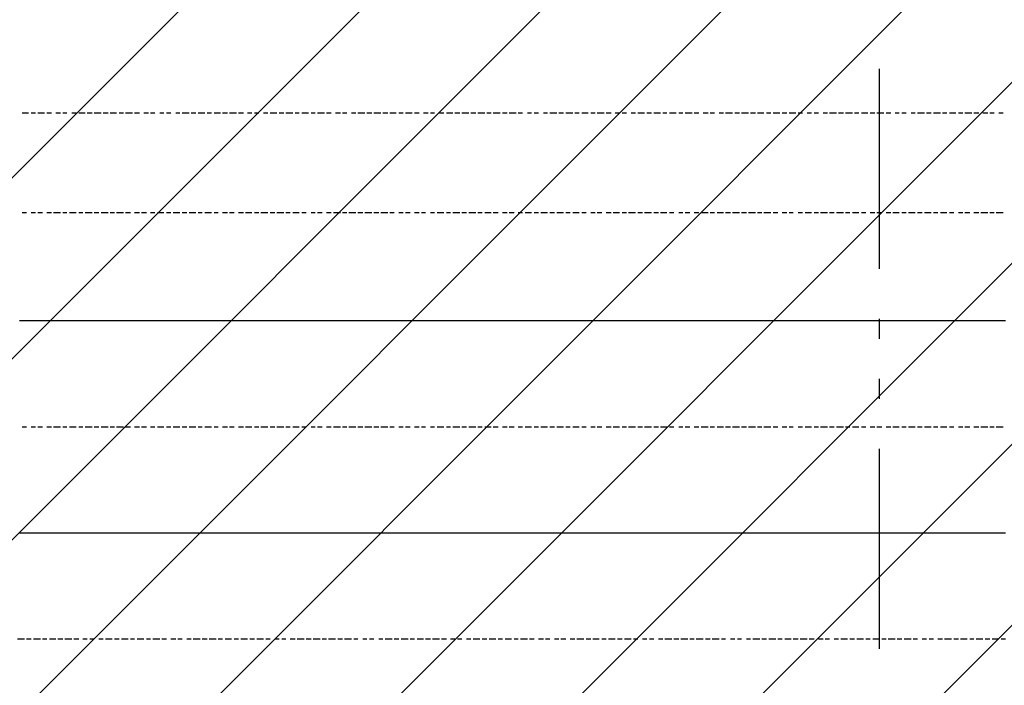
# Model space of a CAD drawing. Extents: x 997 to 109698, y 921 to 94021.
# Tile 513 of 656: x 20085 to 21933, y 48554 to 49802. Entities that reach past the tile are written whole.
import ezdxf

# ---------------------------------------------------------------- set-up
doc = ezdxf.new("R2010")
doc.units = 0
doc.header["$MEASUREMENT"] = 0
for name, color, linetype in [('12', 7, 'CONTINUOUS'), ('28', 7, 'CONTINUOUS'), ('40', 7, 'CONTINUOUS')]:
    doc.layers.add(name, color=color, linetype=linetype)

msp = doc.modelspace()

# ---------------------------------------------------------------- linework, layer by layer
at = {"layer": '12', "color": 1}
for p, q in [((20101.630503, 49626.563401), (20089.630503, 49626.563401)), ((20114.630503, 49626.563401), (20106.630503, 49626.563401)), ((20131.630503, 49626.563401), (20118.630503, 49626.563401)), ((20144.630503, 49626.563401), (20135.630503, 49626.563401)), ((20161.630503, 49626.563401), (20152.630503, 49626.563401)), ((20173.630503, 49626.563401), (20165.630503, 49626.563401)), ((20190.630503, 49626.563401), (20182.630503, 49626.563401)), ((20207.630503, 49626.563401), (20195.630503, 49626.563401)), ((20220.630503, 49626.563401), (20211.630503, 49626.563401)), ((20237.630503, 49626.563401), (20224.630503, 49626.563401)), ((20250.630503, 49626.563401), (20241.630503, 49626.563401)), ((20266.630503, 49626.563401), (20254.630503, 49626.563401)), ((20279.630503, 49626.563401), (20271.630503, 49626.563401)), ((20296.630503, 49626.563401), (20283.630503, 49626.563401)), ((20309.630503, 49626.563401), (20300.630503, 49626.563401)), ((20326.630503, 49626.563401), (20317.630503, 49626.563401)), ((20338.630503, 49626.563401), (20330.630503, 49626.563401)), ((20355.630503, 49626.563401), (20347.630503, 49626.563401)), ((20368.630503, 49626.563401), (20360.630503, 49626.563401)), ((20385.630503, 49626.563401), (20377.630503, 49626.563401)), ((20402.630503, 49626.563401), (20389.630503, 49626.563401)), ((20415.630503, 49626.563401), (20406.630503, 49626.563401)), ((20432.630503, 49626.563401), (20419.630503, 49626.563401)), ((20444.630503, 49626.563401), (20436.630503, 49626.563401)), ((20461.630503, 49626.563401), (20449.630503, 49626.563401)), ((20474.630503, 49626.563401), (20465.630503, 49626.563401)), ((20491.630503, 49626.563401), (20478.630503, 49626.563401)), ((20504.630503, 49626.563401), (20495.630503, 49626.563401)), ((20520.630503, 49626.563401), (20512.630503, 49626.563401)), ((20533.630503, 49626.563401), (20525.630503, 49626.563401)), ((20550.630503, 49626.563401), (20542.630503, 49626.563401)), ((20567.630503, 49626.563401), (20554.630503, 49626.563401)), ((20580.630503, 49626.563401), (20571.630503, 49626.563401)), ((20597.630503, 49626.563401), (20584.630503, 49626.563401)), ((20609.630503, 49626.563401), (20601.630503, 49626.563401)), ((20626.630503, 49626.563401), (20614.630503, 49626.563401)), ((20639.630503, 49626.563401), (20631.630503, 49626.563401)), ((20656.630503, 49626.563401), (20643.630503, 49626.563401)), ((20669.630503, 49626.563401), (20660.630503, 49626.563401)), ((20686.630503, 49626.563401), (20677.630503, 49626.563401)), ((20698.630503, 49626.563401), (20690.630503, 49626.563401)), ((20715.630503, 49626.563401), (20707.630503, 49626.563401)), ((20732.630503, 49626.563401), (20719.630503, 49626.563401)), ((20745.630503, 49626.563401), (20736.630503, 49626.563401)), ((20762.630503, 49626.563401), (20749.630503, 49626.563401)), ((20775.630503, 49626.563401), (20766.630503, 49626.563401)), ((20791.630503, 49626.563401), (20779.630503, 49626.563401)), ((20804.630503, 49626.563401), (20796.630503, 49626.563401)), ((20821.630503, 49626.563401), (20808.630503, 49626.563401)), ((20834.630503, 49626.563401), (20825.630503, 49626.563401)), ((20851.630503, 49626.563401), (20842.630503, 49626.563401)), ((20863.630503, 49626.563401), (20855.630503, 49626.563401)), ((20880.630503, 49626.563401), (20872.630503, 49626.563401)), ((20897.630503, 49626.563401), (20885.630503, 49626.563401)), ((20910.630503, 49626.563401), (20901.630503, 49626.563401)), ((20927.630503, 49626.563401), (20914.630503, 49626.563401)), ((20940.630503, 49626.563401), (20931.630503, 49626.563401)), ((20957.630503, 49626.563401), (20944.630503, 49626.563401)), ((20969.630503, 49626.563401), (20961.630503, 49626.563401)), ((20986.630503, 49626.563401), (20973.630503, 49626.563401)), ((20999.630503, 49626.563401), (20990.630503, 49626.563401)), ((21016.630503, 49626.563401), (21003.630503, 49626.563401)), ((21028.630503, 49626.563401), (21020.630503, 49626.563401)), ((21045.630503, 49626.563401), (21037.630503, 49626.563401)), ((21058.630503, 49626.563401), (21050.630503, 49626.563401)), ((21075.630503, 49626.563401), (21067.630503, 49626.563401)), ((21092.630503, 49626.563401), (21079.630503, 49626.563401)), ((21105.630503, 49626.563401), (21096.630503, 49626.563401)), ((21122.630503, 49626.563401), (21109.630503, 49626.563401)), ((21134.630503, 49626.563401), (21126.630503, 49626.563401)), ((21151.630503, 49626.563401), (21139.630503, 49626.563401)), ((21164.630503, 49626.563401), (21156.630503, 49626.563401)), ((21181.630503, 49626.563401), (21168.630503, 49626.563401)), ((21194.630503, 49626.563401), (21185.630503, 49626.563401)), ((21210.630503, 49626.563401), (21202.630503, 49626.563401)), ((21223.630503, 49626.563401), (21215.630503, 49626.563401)), ((21240.630503, 49626.563401), (21232.630503, 49626.563401)), ((21257.630503, 49626.563401), (21244.630503, 49626.563401)), ((21270.630503, 49626.563401), (21261.630503, 49626.563401)), ((21287.630503, 49626.563401), (21274.630503, 49626.563401)), ((21299.630503, 49626.563401), (21291.630503, 49626.563401)), ((21316.630503, 49626.563401), (21304.630503, 49626.563401)), ((21329.630503, 49626.563401), (21321.630503, 49626.563401)), ((21346.630503, 49626.563401), (21333.630503, 49626.563401)), ((21359.630503, 49626.563401), (21350.630503, 49626.563401)), ((21376.630503, 49626.563401), (21367.630503, 49626.563401)), ((21388.630503, 49626.563401), (21380.630503, 49626.563401)), ((21405.630503, 49626.563401), (21397.630503, 49626.563401)), ((21422.630503, 49626.563401), (21409.630503, 49626.563401)), ((21435.630503, 49626.563401), (21426.630503, 49626.563401)), ((21452.630503, 49626.563401), (21439.630503, 49626.563401)), ((21465.630503, 49626.563401), (21456.630503, 49626.563401)), ((21481.630503, 49626.563401), (21469.630503, 49626.563401)), ((21494.630503, 49626.563401), (21486.630503, 49626.563401)), ((21511.630503, 49626.563401), (21498.630503, 49626.563401)), ((21524.630503, 49626.563401), (21515.630503, 49626.563401)), ((21541.630503, 49626.563401), (21528.630503, 49626.563401)), ((21553.630503, 49626.563401), (21545.630503, 49626.563401)), ((21570.630503, 49626.563401), (21562.630503, 49626.563401)), ((21583.630503, 49626.563401), (21575.630503, 49626.563401)), ((21600.630503, 49626.563401), (21592.630503, 49626.563401)), ((21617.630503, 49626.563401), (21604.630503, 49626.563401)), ((21630.630503, 49626.563401), (21621.630503, 49626.563401)), ((21647.630503, 49626.563401), (21634.630503, 49626.563401)), ((21659.630503, 49626.563401), (21651.630503, 49626.563401)), ((21676.630503, 49626.563401), (21664.630503, 49626.563401)), ((21689.630503, 49626.563401), (21680.630503, 49626.563401)), ((21706.630503, 49626.563401), (21693.630503, 49626.563401)), ((21719.630503, 49626.563401), (21710.630503, 49626.563401)), ((21735.630503, 49626.563401), (21727.630503, 49626.563401)), ((21748.630503, 49626.563401), (21740.630503, 49626.563401)), ((21765.630503, 49626.563401), (21757.630503, 49626.563401)), ((21782.630503, 49626.563401), (21769.630503, 49626.563401)), ((21795.630503, 49626.563401), (21786.630503, 49626.563401)), ((21812.630503, 49626.563401), (21799.630503, 49626.563401)), ((21824.630503, 49626.563401), (21816.630503, 49626.563401)), ((21841.630503, 49626.563401), (21829.630503, 49626.563401)), ((21854.630503, 49626.563401), (21846.630503, 49626.563401)), ((21871.630503, 49626.563401), (21858.630503, 49626.563401)), ((21884.630503, 49626.563401), (21875.630503, 49626.563401)), ((21901.630503, 49626.563401), (21892.630503, 49626.563401)), ((21913.630503, 49626.563401), (21905.630503, 49626.563401)), ((21930.630503, 49626.563401), (21922.630503, 49626.563401)), ((20089.630503, 49440.563401), (20097.630503, 49440.563401)), ((20106.630503, 49440.563401), (20114.630503, 49440.563401)), ((20118.630503, 49440.563401), (20127.630503, 49440.563401)), ((20135.630503, 49440.563401), (20144.630503, 49440.563401)), ((20148.630503, 49440.563401), (20161.630503, 49440.563401)), ((20165.630503, 49440.563401), (20173.630503, 49440.563401)), ((20178.630503, 49440.563401), (20190.630503, 49440.563401)), ((20195.630503, 49440.563401), (20203.630503, 49440.563401)), ((20207.630503, 49440.563401), (20220.630503, 49440.563401)), ((20224.630503, 49440.563401), (20233.630503, 49440.563401)), ((20237.630503, 49440.563401), (20250.630503, 49440.563401)), ((20254.630503, 49440.563401), (20262.630503, 49440.563401)), ((20266.630503, 49440.563401), (20279.630503, 49440.563401)), ((20283.630503, 49440.563401), (20292.630503, 49440.563401)), ((20300.630503, 49440.563401), (20309.630503, 49440.563401)), ((20313.630503, 49440.563401), (20322.630503, 49440.563401)), ((20330.630503, 49440.563401), (20338.630503, 49440.563401)), ((20343.630503, 49440.563401), (20355.630503, 49440.563401)), ((20360.630503, 49440.563401), (20368.630503, 49440.563401)), ((20372.630503, 49440.563401), (20385.630503, 49440.563401)), ((20389.630503, 49440.563401), (20398.630503, 49440.563401)), ((20402.630503, 49440.563401), (20415.630503, 49440.563401)), ((20419.630503, 49440.563401), (20427.630503, 49440.563401)), ((20432.630503, 49440.563401), (20444.630503, 49440.563401)), ((20449.630503, 49440.563401), (20457.630503, 49440.563401)), ((20465.630503, 49440.563401), (20474.630503, 49440.563401)), ((20478.630503, 49440.563401), (20487.630503, 49440.563401)), ((20495.630503, 49440.563401), (20504.630503, 49440.563401)), ((20508.630503, 49440.563401), (20520.630503, 49440.563401)), ((20525.630503, 49440.563401), (20533.630503, 49440.563401)), ((20537.630503, 49440.563401), (20550.630503, 49440.563401)), ((20554.630503, 49440.563401), (20563.630503, 49440.563401)), ((20567.630503, 49440.563401), (20580.630503, 49440.563401)), ((20584.630503, 49440.563401), (20592.630503, 49440.563401)), ((20597.630503, 49440.563401), (20609.630503, 49440.563401)), ((20614.630503, 49440.563401), (20622.630503, 49440.563401)), ((20631.630503, 49440.563401), (20639.630503, 49440.563401)), ((20643.630503, 49440.563401), (20652.630503, 49440.563401)), ((20660.630503, 49440.563401), (20669.630503, 49440.563401)), ((20673.630503, 49440.563401), (20686.630503, 49440.563401)), ((20690.630503, 49440.563401), (20698.630503, 49440.563401)), ((20702.630503, 49440.563401), (20715.630503, 49440.563401)), ((20719.630503, 49440.563401), (20728.630503, 49440.563401)), ((20732.630503, 49440.563401), (20745.630503, 49440.563401)), ((20749.630503, 49440.563401), (20758.630503, 49440.563401)), ((20762.630503, 49440.563401), (20775.630503, 49440.563401)), ((20779.630503, 49440.563401), (20787.630503, 49440.563401)), ((20796.630503, 49440.563401), (20804.630503, 49440.563401)), ((20808.630503, 49440.563401), (20817.630503, 49440.563401)), ((20825.630503, 49440.563401), (20834.630503, 49440.563401)), ((20838.630503, 49440.563401), (20846.630503, 49440.563401)), ((20855.630503, 49440.563401), (20863.630503, 49440.563401)), ((20868.630503, 49440.563401), (20880.630503, 49440.563401)), ((20885.630503, 49440.563401), (20893.630503, 49440.563401)), ((20897.630503, 49440.563401), (20910.630503, 49440.563401)), ((20914.630503, 49440.563401), (20923.630503, 49440.563401)), ((20927.630503, 49440.563401), (20940.630503, 49440.563401)), ((20944.630503, 49440.563401), (20952.630503, 49440.563401)), ((20957.630503, 49440.563401), (20969.630503, 49440.563401)), ((20973.630503, 49440.563401), (20982.630503, 49440.563401)), ((20990.630503, 49440.563401), (20999.630503, 49440.563401)), ((21003.630503, 49440.563401), (21012.630503, 49440.563401)), ((21020.630503, 49440.563401), (21028.630503, 49440.563401)), ((21033.630503, 49440.563401), (21045.630503, 49440.563401)), ((21050.630503, 49440.563401), (21058.630503, 49440.563401)), ((21062.630503, 49440.563401), (21075.630503, 49440.563401)), ((21079.630503, 49440.563401), (21088.630503, 49440.563401)), ((21092.630503, 49440.563401), (21105.630503, 49440.563401)), ((21109.630503, 49440.563401), (21117.630503, 49440.563401)), ((21122.630503, 49440.563401), (21134.630503, 49440.563401)), ((21139.630503, 49440.563401), (21147.630503, 49440.563401)), ((21156.630503, 49440.563401), (21164.630503, 49440.563401)), ((21168.630503, 49440.563401), (21177.630503, 49440.563401)), ((21185.630503, 49440.563401), (21194.630503, 49440.563401)), ((21198.630503, 49440.563401), (21210.630503, 49440.563401)), ((21215.630503, 49440.563401), (21223.630503, 49440.563401)), ((21227.630503, 49440.563401), (21240.630503, 49440.563401)), ((21244.630503, 49440.563401), (21253.630503, 49440.563401)), ((21257.630503, 49440.563401), (21270.630503, 49440.563401)), ((21274.630503, 49440.563401), (21283.630503, 49440.563401)), ((21287.630503, 49440.563401), (21299.630503, 49440.563401)), ((21304.630503, 49440.563401), (21312.630503, 49440.563401)), ((21321.630503, 49440.563401), (21329.630503, 49440.563401)), ((21333.630503, 49440.563401), (21342.630503, 49440.563401)), ((21350.630503, 49440.563401), (21359.630503, 49440.563401)), ((21363.630503, 49440.563401), (21376.630503, 49440.563401)), ((21380.630503, 49440.563401), (21388.630503, 49440.563401)), ((21393.630503, 49440.563401), (21405.630503, 49440.563401)), ((21409.630503, 49440.563401), (21418.630503, 49440.563401)), ((21422.630503, 49440.563401), (21435.630503, 49440.563401)), ((21439.630503, 49440.563401), (21448.630503, 49440.563401)), ((21452.630503, 49440.563401), (21465.630503, 49440.563401)), ((21469.630503, 49440.563401), (21477.630503, 49440.563401)), ((21481.630503, 49440.563401), (21494.630503, 49440.563401)), ((21498.630503, 49440.563401), (21507.630503, 49440.563401)), ((21515.630503, 49440.563401), (21524.630503, 49440.563401)), ((21528.630503, 49440.563401), (21536.630503, 49440.563401)), ((21545.630503, 49440.563401), (21553.630503, 49440.563401)), ((21558.630503, 49440.563401), (21570.630503, 49440.563401)), ((21575.630503, 49440.563401), (21583.630503, 49440.563401)), ((21587.630503, 49440.563401), (21600.630503, 49440.563401)), ((21604.630503, 49440.563401), (21613.630503, 49440.563401)), ((21617.630503, 49440.563401), (21630.630503, 49440.563401)), ((21634.630503, 49440.563401), (21642.630503, 49440.563401)), ((21647.630503, 49440.563401), (21659.630503, 49440.563401)), ((21664.630503, 49440.563401), (21672.630503, 49440.563401)), ((21680.630503, 49440.563401), (21689.630503, 49440.563401)), ((21693.630503, 49440.563401), (21702.630503, 49440.563401)), ((21710.630503, 49440.563401), (21719.630503, 49440.563401)), ((21723.630503, 49440.563401), (21735.630503, 49440.563401)), ((21740.630503, 49440.563401), (21748.630503, 49440.563401)), ((21752.630503, 49440.563401), (21765.630503, 49440.563401)), ((21769.630503, 49440.563401), (21778.630503, 49440.563401)), ((21782.630503, 49440.563401), (21795.630503, 49440.563401)), ((21799.630503, 49440.563401), (21807.630503, 49440.563401)), ((21812.630503, 49440.563401), (21824.630503, 49440.563401)), ((21829.630503, 49440.563401), (21837.630503, 49440.563401)), ((21846.630503, 49440.563401), (21854.630503, 49440.563401)), ((21858.630503, 49440.563401), (21867.630503, 49440.563401)), ((21875.630503, 49440.563401), (21884.630503, 49440.563401)), ((21888.630503, 49440.563401), (21901.630503, 49440.563401)), ((21905.630503, 49440.563401), (21913.630503, 49440.563401)), ((21917.630503, 49440.563401), (21930.630503, 49440.563401)), ((20089.630503, 49038.563401), (20097.630503, 49038.563401)), ((20106.630503, 49038.563401), (20114.630503, 49038.563401)), ((20118.630503, 49038.563401), (20127.630503, 49038.563401)), ((20135.630503, 49038.563401), (20144.630503, 49038.563401)), ((20148.630503, 49038.563401), (20161.630503, 49038.563401)), ((20165.630503, 49038.563401), (20173.630503, 49038.563401)), ((20178.630503, 49038.563401), (20190.630503, 49038.563401)), ((20195.630503, 49038.563401), (20203.630503, 49038.563401)), ((20207.630503, 49038.563401), (20220.630503, 49038.563401)), ((20224.630503, 49038.563401), (20233.630503, 49038.563401)), ((20237.630503, 49038.563401), (20250.630503, 49038.563401)), ((20254.630503, 49038.563401), (20262.630503, 49038.563401)), ((20266.630503, 49038.563401), (20279.630503, 49038.563401)), ((20283.630503, 49038.563401), (20292.630503, 49038.563401)), ((20300.630503, 49038.563401), (20309.630503, 49038.563401)), ((20313.630503, 49038.563401), (20322.630503, 49038.563401)), ((20330.630503, 49038.563401), (20338.630503, 49038.563401)), ((20343.630503, 49038.563401), (20355.630503, 49038.563401)), ((20360.630503, 49038.563401), (20368.630503, 49038.563401)), ((20372.630503, 49038.563401), (20385.630503, 49038.563401)), ((20389.630503, 49038.563401), (20398.630503, 49038.563401)), ((20402.630503, 49038.563401), (20415.630503, 49038.563401)), ((20419.630503, 49038.563401), (20427.630503, 49038.563401)), ((20432.630503, 49038.563401), (20444.630503, 49038.563401)), ((20449.630503, 49038.563401), (20457.630503, 49038.563401)), ((20465.630503, 49038.563401), (20474.630503, 49038.563401)), ((20478.630503, 49038.563401), (20487.630503, 49038.563401)), ((20495.630503, 49038.563401), (20504.630503, 49038.563401)), ((20508.630503, 49038.563401), (20520.630503, 49038.563401)), ((20525.630503, 49038.563401), (20533.630503, 49038.563401)), ((20537.630503, 49038.563401), (20550.630503, 49038.563401)), ((20554.630503, 49038.563401), (20563.630503, 49038.563401)), ((20567.630503, 49038.563401), (20580.630503, 49038.563401)), ((20584.630503, 49038.563401), (20592.630503, 49038.563401)), ((20597.630503, 49038.563401), (20609.630503, 49038.563401)), ((20614.630503, 49038.563401), (20622.630503, 49038.563401)), ((20631.630503, 49038.563401), (20639.630503, 49038.563401)), ((20643.630503, 49038.563401), (20652.630503, 49038.563401)), ((20660.630503, 49038.563401), (20669.630503, 49038.563401)), ((20673.630503, 49038.563401), (20686.630503, 49038.563401)), ((20690.630503, 49038.563401), (20698.630503, 49038.563401)), ((20702.630503, 49038.563401), (20715.630503, 49038.563401)), ((20719.630503, 49038.563401), (20728.630503, 49038.563401)), ((20732.630503, 49038.563401), (20745.630503, 49038.563401)), ((20749.630503, 49038.563401), (20758.630503, 49038.563401)), ((20762.630503, 49038.563401), (20775.630503, 49038.563401)), ((20779.630503, 49038.563401), (20787.630503, 49038.563401)), ((20796.630503, 49038.563401), (20804.630503, 49038.563401)), ((20808.630503, 49038.563401), (20817.630503, 49038.563401)), ((20825.630503, 49038.563401), (20834.630503, 49038.563401)), ((20838.630503, 49038.563401), (20846.630503, 49038.563401)), ((20855.630503, 49038.563401), (20863.630503, 49038.563401)), ((20868.630503, 49038.563401), (20880.630503, 49038.563401)), ((20885.630503, 49038.563401), (20893.630503, 49038.563401)), ((20897.630503, 49038.563401), (20910.630503, 49038.563401)), ((20914.630503, 49038.563401), (20923.630503, 49038.563401)), ((20927.630503, 49038.563401), (20940.630503, 49038.563401)), ((20944.630503, 49038.563401), (20952.630503, 49038.563401)), ((20957.630503, 49038.563401), (20969.630503, 49038.563401)), ((20973.630503, 49038.563401), (20982.630503, 49038.563401)), ((20990.630503, 49038.563401), (20999.630503, 49038.563401)), ((21003.630503, 49038.563401), (21012.630503, 49038.563401)), ((21020.630503, 49038.563401), (21028.630503, 49038.563401)), ((21033.630503, 49038.563401), (21045.630503, 49038.563401)), ((21050.630503, 49038.563401), (21058.630503, 49038.563401)), ((21062.630503, 49038.563401), (21075.630503, 49038.563401)), ((21079.630503, 49038.563401), (21088.630503, 49038.563401)), ((21092.630503, 49038.563401), (21105.630503, 49038.563401)), ((21109.630503, 49038.563401), (21117.630503, 49038.563401)), ((21122.630503, 49038.563401), (21134.630503, 49038.563401)), ((21139.630503, 49038.563401), (21147.630503, 49038.563401)), ((21156.630503, 49038.563401), (21164.630503, 49038.563401)), ((21168.630503, 49038.563401), (21177.630503, 49038.563401)), ((21185.630503, 49038.563401), (21194.630503, 49038.563401)), ((21198.630503, 49038.563401), (21210.630503, 49038.563401)), ((21215.630503, 49038.563401), (21223.630503, 49038.563401)), ((21227.630503, 49038.563401), (21240.630503, 49038.563401)), ((21244.630503, 49038.563401), (21253.630503, 49038.563401)), ((21257.630503, 49038.563401), (21270.630503, 49038.563401)), ((21274.630503, 49038.563401), (21283.630503, 49038.563401)), ((21287.630503, 49038.563401), (21299.630503, 49038.563401)), ((21304.630503, 49038.563401), (21312.630503, 49038.563401)), ((21321.630503, 49038.563401), (21329.630503, 49038.563401)), ((21333.630503, 49038.563401), (21342.630503, 49038.563401)), ((21350.630503, 49038.563401), (21359.630503, 49038.563401)), ((21363.630503, 49038.563401), (21376.630503, 49038.563401)), ((21380.630503, 49038.563401), (21388.630503, 49038.563401)), ((21393.630503, 49038.563401), (21405.630503, 49038.563401)), ((21409.630503, 49038.563401), (21418.630503, 49038.563401)), ((21422.630503, 49038.563401), (21435.630503, 49038.563401)), ((21439.630503, 49038.563401), (21448.630503, 49038.563401)), ((21452.630503, 49038.563401), (21465.630503, 49038.563401)), ((21469.630503, 49038.563401), (21477.630503, 49038.563401)), ((21481.630503, 49038.563401), (21494.630503, 49038.563401)), ((21498.630503, 49038.563401), (21507.630503, 49038.563401)), ((21515.630503, 49038.563401), (21524.630503, 49038.563401)), ((21528.630503, 49038.563401), (21536.630503, 49038.563401)), ((21545.630503, 49038.563401), (21553.630503, 49038.563401)), ((21558.630503, 49038.563401), (21570.630503, 49038.563401)), ((21575.630503, 49038.563401), (21583.630503, 49038.563401)), ((21587.630503, 49038.563401), (21600.630503, 49038.563401)), ((21604.630503, 49038.563401), (21613.630503, 49038.563401)), ((21617.630503, 49038.563401), (21630.630503, 49038.563401)), ((21634.630503, 49038.563401), (21642.630503, 49038.563401)), ((21647.630503, 49038.563401), (21659.630503, 49038.563401)), ((21664.630503, 49038.563401), (21672.630503, 49038.563401)), ((21680.630503, 49038.563401), (21689.630503, 49038.563401)), ((21693.630503, 49038.563401), (21702.630503, 49038.563401)), ((21710.630503, 49038.563401), (21719.630503, 49038.563401)), ((21723.630503, 49038.563401), (21735.630503, 49038.563401)), ((21740.630503, 49038.563401), (21748.630503, 49038.563401)), ((21752.630503, 49038.563401), (21765.630503, 49038.563401)), ((21769.630503, 49038.563401), (21778.630503, 49038.563401)), ((21782.630503, 49038.563401), (21795.630503, 49038.563401)), ((21799.630503, 49038.563401), (21807.630503, 49038.563401)), ((21812.630503, 49038.563401), (21824.630503, 49038.563401)), ((21829.630503, 49038.563401), (21837.630503, 49038.563401)), ((21846.630503, 49038.563401), (21854.630503, 49038.563401)), ((21858.630503, 49038.563401), (21867.630503, 49038.563401)), ((21875.630503, 49038.563401), (21884.630503, 49038.563401)), ((21888.630503, 49038.563401), (21901.630503, 49038.563401)), ((21905.630503, 49038.563401), (21913.630503, 49038.563401)), ((21917.630503, 49038.563401), (21930.630503, 49038.563401)), ((20080.630503, 48640.563401), (20093.630503, 48640.563401)), ((20097.630503, 48640.563401), (20106.630503, 48640.563401)), ((20110.630503, 48640.563401), (20123.630503, 48640.563401)), ((20127.630503, 48640.563401), (20135.630503, 48640.563401)), ((20140.630503, 48640.563401), (20152.630503, 48640.563401)), ((20156.630503, 48640.563401), (20165.630503, 48640.563401)), ((20169.630503, 48640.563401), (20182.630503, 48640.563401)), ((20186.630503, 48640.563401), (20195.630503, 48640.563401)), ((20203.630503, 48640.563401), (20211.630503, 48640.563401)), ((20216.630503, 48640.563401), (20224.630503, 48640.563401)), ((20233.630503, 48640.563401), (20241.630503, 48640.563401)), ((20245.630503, 48640.563401), (20258.630503, 48640.563401)), ((20262.630503, 48640.563401), (20271.630503, 48640.563401)), ((20275.630503, 48640.563401), (20288.630503, 48640.563401)), ((20292.630503, 48640.563401), (20300.630503, 48640.563401)), ((20305.630503, 48640.563401), (20317.630503, 48640.563401)), ((20322.630503, 48640.563401), (20330.630503, 48640.563401)), ((20334.630503, 48640.563401), (20347.630503, 48640.563401)), ((20351.630503, 48640.563401), (20360.630503, 48640.563401)), ((20368.630503, 48640.563401), (20377.630503, 48640.563401)), ((20381.630503, 48640.563401), (20389.630503, 48640.563401)), ((20398.630503, 48640.563401), (20406.630503, 48640.563401)), ((20410.630503, 48640.563401), (20423.630503, 48640.563401)), ((20427.630503, 48640.563401), (20436.630503, 48640.563401)), ((20440.630503, 48640.563401), (20453.630503, 48640.563401)), ((20457.630503, 48640.563401), (20465.630503, 48640.563401)), ((20470.630503, 48640.563401), (20482.630503, 48640.563401)), ((20487.630503, 48640.563401), (20495.630503, 48640.563401)), ((20499.630503, 48640.563401), (20512.630503, 48640.563401)), ((20516.630503, 48640.563401), (20525.630503, 48640.563401)), ((20529.630503, 48640.563401), (20542.630503, 48640.563401)), ((20546.630503, 48640.563401), (20554.630503, 48640.563401)), ((20563.630503, 48640.563401), (20571.630503, 48640.563401)), ((20576.630503, 48640.563401), (20584.630503, 48640.563401)), ((20592.630503, 48640.563401), (20601.630503, 48640.563401)), ((20605.630503, 48640.563401), (20618.630503, 48640.563401)), ((20622.630503, 48640.563401), (20631.630503, 48640.563401)), ((20635.630503, 48640.563401), (20648.630503, 48640.563401)), ((20652.630503, 48640.563401), (20660.630503, 48640.563401)), ((20664.630503, 48640.563401), (20677.630503, 48640.563401)), ((20681.630503, 48640.563401), (20690.630503, 48640.563401)), ((20694.630503, 48640.563401), (20707.630503, 48640.563401)), ((20711.630503, 48640.563401), (20719.630503, 48640.563401)), ((20728.630503, 48640.563401), (20736.630503, 48640.563401)), ((20741.630503, 48640.563401), (20749.630503, 48640.563401)), ((20758.630503, 48640.563401), (20766.630503, 48640.563401)), ((20770.630503, 48640.563401), (20783.630503, 48640.563401)), ((20787.630503, 48640.563401), (20796.630503, 48640.563401)), ((20800.630503, 48640.563401), (20813.630503, 48640.563401)), ((20817.630503, 48640.563401), (20825.630503, 48640.563401)), ((20830.630503, 48640.563401), (20842.630503, 48640.563401)), ((20846.630503, 48640.563401), (20855.630503, 48640.563401)), ((20859.630503, 48640.563401), (20872.630503, 48640.563401)), ((20876.630503, 48640.563401), (20885.630503, 48640.563401)), ((20893.630503, 48640.563401), (20901.630503, 48640.563401)), ((20906.630503, 48640.563401), (20914.630503, 48640.563401)), ((20923.630503, 48640.563401), (20931.630503, 48640.563401)), ((20935.630503, 48640.563401), (20948.630503, 48640.563401)), ((20952.630503, 48640.563401), (20961.630503, 48640.563401)), ((20965.630503, 48640.563401), (20978.630503, 48640.563401)), ((20982.630503, 48640.563401), (20990.630503, 48640.563401)), ((20995.630503, 48640.563401), (21007.630503, 48640.563401)), ((21012.630503, 48640.563401), (21020.630503, 48640.563401)), ((21024.630503, 48640.563401), (21037.630503, 48640.563401)), ((21041.630503, 48640.563401), (21050.630503, 48640.563401)), ((21058.630503, 48640.563401), (21067.630503, 48640.563401)), ((21071.630503, 48640.563401), (21079.630503, 48640.563401)), ((21088.630503, 48640.563401), (21096.630503, 48640.563401)), ((21100.630503, 48640.563401), (21109.630503, 48640.563401)), ((21117.630503, 48640.563401), (21126.630503, 48640.563401)), ((21130.630503, 48640.563401), (21143.630503, 48640.563401)), ((21147.630503, 48640.563401), (21156.630503, 48640.563401)), ((21160.630503, 48640.563401), (21172.630503, 48640.563401)), ((21177.630503, 48640.563401), (21185.630503, 48640.563401)), ((21189.630503, 48640.563401), (21202.630503, 48640.563401)), ((21206.630503, 48640.563401), (21215.630503, 48640.563401)), ((21219.630503, 48640.563401), (21232.630503, 48640.563401)), ((21236.630503, 48640.563401), (21244.630503, 48640.563401)), ((21253.630503, 48640.563401), (21261.630503, 48640.563401)), ((21266.630503, 48640.563401), (21274.630503, 48640.563401)), ((21283.630503, 48640.563401), (21291.630503, 48640.563401)), ((21295.630503, 48640.563401), (21308.630503, 48640.563401)), ((21312.630503, 48640.563401), (21321.630503, 48640.563401)), ((21325.630503, 48640.563401), (21338.630503, 48640.563401)), ((21342.630503, 48640.563401), (21350.630503, 48640.563401)), ((21354.630503, 48640.563401), (21367.630503, 48640.563401)), ((21371.630503, 48640.563401), (21380.630503, 48640.563401)), ((21384.630503, 48640.563401), (21397.630503, 48640.563401)), ((21401.630503, 48640.563401), (21409.630503, 48640.563401)), ((21418.630503, 48640.563401), (21426.630503, 48640.563401)), ((21431.630503, 48640.563401), (21439.630503, 48640.563401)), ((21448.630503, 48640.563401), (21456.630503, 48640.563401)), ((21460.630503, 48640.563401), (21473.630503, 48640.563401)), ((21477.630503, 48640.563401), (21486.630503, 48640.563401)), ((21490.630503, 48640.563401), (21503.630503, 48640.563401)), ((21507.630503, 48640.563401), (21515.630503, 48640.563401)), ((21520.630503, 48640.563401), (21532.630503, 48640.563401)), ((21536.630503, 48640.563401), (21545.630503, 48640.563401)), ((21549.630503, 48640.563401), (21562.630503, 48640.563401)), ((21566.630503, 48640.563401), (21575.630503, 48640.563401)), ((21583.630503, 48640.563401), (21592.630503, 48640.563401)), ((21596.630503, 48640.563401), (21604.630503, 48640.563401)), ((21613.630503, 48640.563401), (21621.630503, 48640.563401)), ((21625.630503, 48640.563401), (21638.630503, 48640.563401)), ((21642.630503, 48640.563401), (21651.630503, 48640.563401)), ((21655.630503, 48640.563401), (21668.630503, 48640.563401)), ((21672.630503, 48640.563401), (21680.630503, 48640.563401)), ((21685.630503, 48640.563401), (21697.630503, 48640.563401)), ((21702.630503, 48640.563401), (21710.630503, 48640.563401)), ((21714.630503, 48640.563401), (21727.630503, 48640.563401)), ((21731.630503, 48640.563401), (21740.630503, 48640.563401)), ((21744.630503, 48640.563401), (21757.630503, 48640.563401)), ((21761.630503, 48640.563401), (21769.630503, 48640.563401)), ((21778.630503, 48640.563401), (21786.630503, 48640.563401)), ((21791.630503, 48640.563401), (21799.630503, 48640.563401)), ((21807.630503, 48640.563401), (21816.630503, 48640.563401)), ((21820.630503, 48640.563401), (21833.630503, 48640.563401)), ((21837.630503, 48640.563401), (21846.630503, 48640.563401)), ((21850.630503, 48640.563401), (21862.630503, 48640.563401)), ((21867.630503, 48640.563401), (21875.630503, 48640.563401)), ((21879.630503, 48640.563401), (21892.630503, 48640.563401)), ((21896.630503, 48640.563401), (21905.630503, 48640.563401)), ((21909.630503, 48640.563401), (21922.630503, 48640.563401)), ((21926.630503, 48640.563401), (21934.630503, 48640.563401))]:
    msp.add_line(p, q, dxfattribs=at)
at = {"layer": '12', "color": 5}
for p, q in [((20084.630503, 49237.563401), (20097.630503, 49237.563401)), ((20097.630503, 49237.563401), (20106.630503, 49237.563401)), ((20106.630503, 49237.563401), (20114.630503, 49237.563401)), ((20114.630503, 49237.563401), (20127.630503, 49237.563401)), ((20127.630503, 49237.563401), (20135.630503, 49237.563401)), ((20135.630503, 49237.563401), (20148.630503, 49237.563401)), ((20148.630503, 49237.563401), (20156.630503, 49237.563401)), ((20156.630503, 49237.563401), (20165.630503, 49237.563401)), ((20165.630503, 49237.563401), (20178.630503, 49237.563401)), ((20178.630503, 49237.563401), (20186.630503, 49237.563401)), ((20186.630503, 49237.563401), (20195.630503, 49237.563401)), ((20195.630503, 49237.563401), (20207.630503, 49237.563401)), ((20207.630503, 49237.563401), (20216.630503, 49237.563401)), ((20216.630503, 49237.563401), (20224.630503, 49237.563401)), ((20224.630503, 49237.563401), (20237.630503, 49237.563401)), ((20237.630503, 49237.563401), (20245.630503, 49237.563401)), ((20245.630503, 49237.563401), (20258.630503, 49237.563401)), ((20258.630503, 49237.563401), (20266.630503, 49237.563401)), ((20266.630503, 49237.563401), (20275.630503, 49237.563401)), ((20275.630503, 49237.563401), (20288.630503, 49237.563401)), ((20288.630503, 49237.563401), (20296.630503, 49237.563401)), ((20296.630503, 49237.563401), (20305.630503, 49237.563401)), ((20305.630503, 49237.563401), (20317.630503, 49237.563401)), ((20317.630503, 49237.563401), (20326.630503, 49237.563401)), ((20326.630503, 49237.563401), (20334.630503, 49237.563401)), ((20334.630503, 49237.563401), (20347.630503, 49237.563401)), ((20347.630503, 49237.563401), (20355.630503, 49237.563401)), ((20355.630503, 49237.563401), (20368.630503, 49237.563401)), ((20368.630503, 49237.563401), (20377.630503, 49237.563401)), ((20377.630503, 49237.563401), (20385.630503, 49237.563401)), ((20385.630503, 49237.563401), (20398.630503, 49237.563401)), ((20398.630503, 49237.563401), (20406.630503, 49237.563401)), ((20406.630503, 49237.563401), (20415.630503, 49237.563401)), ((20415.630503, 49237.563401), (20427.630503, 49237.563401)), ((20427.630503, 49237.563401), (20436.630503, 49237.563401)), ((20436.630503, 49237.563401), (20444.630503, 49237.563401)), ((20444.630503, 49237.563401), (20457.630503, 49237.563401)), ((20457.630503, 49237.563401), (20465.630503, 49237.563401)), ((20465.630503, 49237.563401), (20478.630503, 49237.563401)), ((20478.630503, 49237.563401), (20487.630503, 49237.563401)), ((20487.630503, 49237.563401), (20495.630503, 49237.563401)), ((20495.630503, 49237.563401), (20508.630503, 49237.563401)), ((20508.630503, 49237.563401), (20516.630503, 49237.563401)), ((20516.630503, 49237.563401), (20525.630503, 49237.563401)), ((20525.630503, 49237.563401), (20537.630503, 49237.563401)), ((20537.630503, 49237.563401), (20546.630503, 49237.563401)), ((20546.630503, 49237.563401), (20554.630503, 49237.563401)), ((20554.630503, 49237.563401), (20567.630503, 49237.563401)), ((20567.630503, 49237.563401), (20576.630503, 49237.563401)), ((20576.630503, 49237.563401), (20584.630503, 49237.563401)), ((20584.630503, 49237.563401), (20597.630503, 49237.563401)), ((20597.630503, 49237.563401), (20605.630503, 49237.563401)), ((20605.630503, 49237.563401), (20618.630503, 49237.563401)), ((20618.630503, 49237.563401), (20626.630503, 49237.563401)), ((20626.630503, 49237.563401), (20635.630503, 49237.563401)), ((20635.630503, 49237.563401), (20648.630503, 49237.563401)), ((20648.630503, 49237.563401), (20656.630503, 49237.563401)), ((20656.630503, 49237.563401), (20664.630503, 49237.563401)), ((20664.630503, 49237.563401), (20677.630503, 49237.563401)), ((20677.630503, 49237.563401), (20686.630503, 49237.563401)), ((20686.630503, 49237.563401), (20694.630503, 49237.563401)), ((20694.630503, 49237.563401), (20707.630503, 49237.563401)), ((20707.630503, 49237.563401), (20715.630503, 49237.563401)), ((20715.630503, 49237.563401), (20728.630503, 49237.563401)), ((20728.630503, 49237.563401), (20736.630503, 49237.563401)), ((20736.630503, 49237.563401), (20745.630503, 49237.563401)), ((20745.630503, 49237.563401), (20758.630503, 49237.563401)), ((20758.630503, 49237.563401), (20766.630503, 49237.563401)), ((20766.630503, 49237.563401), (20775.630503, 49237.563401)), ((20775.630503, 49237.563401), (20787.630503, 49237.563401)), ((20787.630503, 49237.563401), (20796.630503, 49237.563401)), ((20796.630503, 49237.563401), (20804.630503, 49237.563401)), ((20804.630503, 49237.563401), (20817.630503, 49237.563401)), ((20817.630503, 49237.563401), (20825.630503, 49237.563401)), ((20825.630503, 49237.563401), (20838.630503, 49237.563401)), ((20838.630503, 49237.563401), (20846.630503, 49237.563401)), ((20846.630503, 49237.563401), (20855.630503, 49237.563401)), ((20855.630503, 49237.563401), (20868.630503, 49237.563401)), ((20868.630503, 49237.563401), (20876.630503, 49237.563401)), ((20876.630503, 49237.563401), (20885.630503, 49237.563401)), ((20885.630503, 49237.563401), (20897.630503, 49237.563401)), ((20897.630503, 49237.563401), (20906.630503, 49237.563401)), ((20906.630503, 49237.563401), (20914.630503, 49237.563401)), ((20914.630503, 49237.563401), (20927.630503, 49237.563401)), ((20927.630503, 49237.563401), (20935.630503, 49237.563401)), ((20935.630503, 49237.563401), (20948.630503, 49237.563401)), ((20948.630503, 49237.563401), (20957.630503, 49237.563401)), ((20957.630503, 49237.563401), (20965.630503, 49237.563401)), ((20965.630503, 49237.563401), (20978.630503, 49237.563401)), ((20978.630503, 49237.563401), (20986.630503, 49237.563401)), ((20986.630503, 49237.563401), (20995.630503, 49237.563401)), ((20995.630503, 49237.563401), (21007.630503, 49237.563401)), ((21007.630503, 49237.563401), (21016.630503, 49237.563401)), ((21016.630503, 49237.563401), (21024.630503, 49237.563401)), ((21024.630503, 49237.563401), (21037.630503, 49237.563401)), ((21037.630503, 49237.563401), (21045.630503, 49237.563401)), ((21045.630503, 49237.563401), (21058.630503, 49237.563401)), ((21058.630503, 49237.563401), (21067.630503, 49237.563401)), ((21067.630503, 49237.563401), (21075.630503, 49237.563401)), ((21075.630503, 49237.563401), (21088.630503, 49237.563401)), ((21088.630503, 49237.563401), (21096.630503, 49237.563401)), ((21096.630503, 49237.563401), (21105.630503, 49237.563401)), ((21105.630503, 49237.563401), (21117.630503, 49237.563401)), ((21117.630503, 49237.563401), (21126.630503, 49237.563401)), ((21126.630503, 49237.563401), (21134.630503, 49237.563401)), ((21134.630503, 49237.563401), (21147.630503, 49237.563401)), ((21147.630503, 49237.563401), (21156.630503, 49237.563401)), ((21156.630503, 49237.563401), (21164.630503, 49237.563401)), ((21164.630503, 49237.563401), (21177.630503, 49237.563401)), ((21177.630503, 49237.563401), (21185.630503, 49237.563401)), ((21185.630503, 49237.563401), (21198.630503, 49237.563401)), ((21198.630503, 49237.563401), (21206.630503, 49237.563401)), ((21206.630503, 49237.563401), (21215.630503, 49237.563401)), ((21215.630503, 49237.563401), (21227.630503, 49237.563401)), ((21227.630503, 49237.563401), (21236.630503, 49237.563401)), ((21236.630503, 49237.563401), (21244.630503, 49237.563401)), ((21244.630503, 49237.563401), (21257.630503, 49237.563401)), ((21257.630503, 49237.563401), (21266.630503, 49237.563401)), ((21266.630503, 49237.563401), (21274.630503, 49237.563401)), ((21274.630503, 49237.563401), (21287.630503, 49237.563401)), ((21287.630503, 49237.563401), (21295.630503, 49237.563401)), ((21295.630503, 49237.563401), (21308.630503, 49237.563401)), ((21308.630503, 49237.563401), (21316.630503, 49237.563401)), ((21316.630503, 49237.563401), (21325.630503, 49237.563401)), ((21325.630503, 49237.563401), (21338.630503, 49237.563401)), ((21338.630503, 49237.563401), (21346.630503, 49237.563401)), ((21346.630503, 49237.563401), (21354.630503, 49237.563401)), ((21354.630503, 49237.563401), (21367.630503, 49237.563401)), ((21367.630503, 49237.563401), (21376.630503, 49237.563401)), ((21376.630503, 49237.563401), (21384.630503, 49237.563401)), ((21384.630503, 49237.563401), (21397.630503, 49237.563401)), ((21397.630503, 49237.563401), (21405.630503, 49237.563401)), ((21405.630503, 49237.563401), (21418.630503, 49237.563401)), ((21418.630503, 49237.563401), (21426.630503, 49237.563401)), ((21426.630503, 49237.563401), (21435.630503, 49237.563401)), ((21435.630503, 49237.563401), (21448.630503, 49237.563401)), ((21448.630503, 49237.563401), (21456.630503, 49237.563401)), ((21456.630503, 49237.563401), (21465.630503, 49237.563401)), ((21465.630503, 49237.563401), (21477.630503, 49237.563401)), ((21477.630503, 49237.563401), (21486.630503, 49237.563401)), ((21486.630503, 49237.563401), (21494.630503, 49237.563401)), ((21494.630503, 49237.563401), (21507.630503, 49237.563401)), ((21507.630503, 49237.563401), (21515.630503, 49237.563401)), ((21515.630503, 49237.563401), (21528.630503, 49237.563401)), ((21528.630503, 49237.563401), (21536.630503, 49237.563401)), ((21536.630503, 49237.563401), (21545.630503, 49237.563401)), ((21545.630503, 49237.563401), (21558.630503, 49237.563401)), ((21558.630503, 49237.563401), (21566.630503, 49237.563401)), ((21566.630503, 49237.563401), (21575.630503, 49237.563401)), ((21575.630503, 49237.563401), (21587.630503, 49237.563401)), ((21587.630503, 49237.563401), (21596.630503, 49237.563401)), ((21596.630503, 49237.563401), (21604.630503, 49237.563401)), ((21604.630503, 49237.563401), (21617.630503, 49237.563401)), ((21617.630503, 49237.563401), (21625.630503, 49237.563401)), ((21625.630503, 49237.563401), (21638.630503, 49237.563401)), ((21638.630503, 49237.563401), (21647.630503, 49237.563401)), ((21647.630503, 49237.563401), (21655.630503, 49237.563401)), ((21655.630503, 49237.563401), (21668.630503, 49237.563401)), ((21668.630503, 49237.563401), (21676.630503, 49237.563401)), ((21676.630503, 49237.563401), (21685.630503, 49237.563401)), ((21685.630503, 49237.563401), (21697.630503, 49237.563401)), ((21697.630503, 49237.563401), (21706.630503, 49237.563401)), ((21706.630503, 49237.563401), (21714.630503, 49237.563401)), ((21714.630503, 49237.563401), (21727.630503, 49237.563401)), ((21727.630503, 49237.563401), (21735.630503, 49237.563401)), ((21735.630503, 49237.563401), (21744.630503, 49237.563401)), ((21744.630503, 49237.563401), (21757.630503, 49237.563401)), ((21757.630503, 49237.563401), (21765.630503, 49237.563401)), ((21765.630503, 49237.563401), (21778.630503, 49237.563401)), ((21778.630503, 49237.563401), (21786.630503, 49237.563401)), ((21786.630503, 49237.563401), (21795.630503, 49237.563401)), ((21795.630503, 49237.563401), (21807.630503, 49237.563401)), ((21807.630503, 49237.563401), (21816.630503, 49237.563401)), ((21816.630503, 49237.563401), (21824.630503, 49237.563401)), ((21824.630503, 49237.563401), (21837.630503, 49237.563401)), ((21837.630503, 49237.563401), (21846.630503, 49237.563401)), ((21846.630503, 49237.563401), (21854.630503, 49237.563401)), ((21854.630503, 49237.563401), (21867.630503, 49237.563401)), ((21867.630503, 49237.563401), (21875.630503, 49237.563401)), ((21875.630503, 49237.563401), (21888.630503, 49237.563401)), ((21888.630503, 49237.563401), (21896.630503, 49237.563401)), ((21896.630503, 49237.563401), (21905.630503, 49237.563401)), ((21905.630503, 49237.563401), (21917.630503, 49237.563401)), ((21917.630503, 49237.563401), (21926.630503, 49237.563401)), ((21926.630503, 49237.563401), (21934.630503, 49237.563401)), ((20084.630503, 48839.563401), (20097.630503, 48839.563401)), ((20097.630503, 48839.563401), (20106.630503, 48839.563401)), ((20106.630503, 48839.563401), (20114.630503, 48839.563401)), ((20114.630503, 48839.563401), (20127.630503, 48839.563401)), ((20127.630503, 48839.563401), (20135.630503, 48839.563401)), ((20135.630503, 48839.563401), (20148.630503, 48839.563401)), ((20148.630503, 48839.563401), (20156.630503, 48839.563401)), ((20156.630503, 48839.563401), (20165.630503, 48839.563401)), ((20165.630503, 48839.563401), (20178.630503, 48839.563401)), ((20178.630503, 48839.563401), (20186.630503, 48839.563401)), ((20186.630503, 48839.563401), (20195.630503, 48839.563401)), ((20195.630503, 48839.563401), (20207.630503, 48839.563401)), ((20207.630503, 48839.563401), (20216.630503, 48839.563401)), ((20216.630503, 48839.563401), (20224.630503, 48839.563401)), ((20224.630503, 48839.563401), (20237.630503, 48839.563401)), ((20237.630503, 48839.563401), (20245.630503, 48839.563401)), ((20245.630503, 48839.563401), (20258.630503, 48839.563401)), ((20258.630503, 48839.563401), (20266.630503, 48839.563401)), ((20266.630503, 48839.563401), (20275.630503, 48839.563401)), ((20275.630503, 48839.563401), (20288.630503, 48839.563401)), ((20288.630503, 48839.563401), (20296.630503, 48839.563401)), ((20296.630503, 48839.563401), (20305.630503, 48839.563401)), ((20305.630503, 48839.563401), (20317.630503, 48839.563401)), ((20317.630503, 48839.563401), (20326.630503, 48839.563401)), ((20326.630503, 48839.563401), (20334.630503, 48839.563401)), ((20334.630503, 48839.563401), (20347.630503, 48839.563401)), ((20347.630503, 48839.563401), (20355.630503, 48839.563401)), ((20355.630503, 48839.563401), (20368.630503, 48839.563401)), ((20368.630503, 48839.563401), (20377.630503, 48839.563401)), ((20377.630503, 48839.563401), (20385.630503, 48839.563401)), ((20385.630503, 48839.563401), (20398.630503, 48839.563401)), ((20398.630503, 48839.563401), (20406.630503, 48839.563401)), ((20406.630503, 48839.563401), (20415.630503, 48839.563401)), ((20415.630503, 48839.563401), (20427.630503, 48839.563401)), ((20427.630503, 48839.563401), (20436.630503, 48839.563401)), ((20436.630503, 48839.563401), (20444.630503, 48839.563401)), ((20444.630503, 48839.563401), (20457.630503, 48839.563401)), ((20457.630503, 48839.563401), (20465.630503, 48839.563401)), ((20465.630503, 48839.563401), (20478.630503, 48839.563401)), ((20478.630503, 48839.563401), (20487.630503, 48839.563401)), ((20487.630503, 48839.563401), (20495.630503, 48839.563401)), ((20495.630503, 48839.563401), (20508.630503, 48839.563401)), ((20508.630503, 48839.563401), (20516.630503, 48839.563401)), ((20516.630503, 48839.563401), (20525.630503, 48839.563401)), ((20525.630503, 48839.563401), (20537.630503, 48839.563401)), ((20537.630503, 48839.563401), (20546.630503, 48839.563401)), ((20546.630503, 48839.563401), (20554.630503, 48839.563401)), ((20554.630503, 48839.563401), (20567.630503, 48839.563401)), ((20567.630503, 48839.563401), (20576.630503, 48839.563401)), ((20576.630503, 48839.563401), (20584.630503, 48839.563401)), ((20584.630503, 48839.563401), (20597.630503, 48839.563401)), ((20597.630503, 48839.563401), (20605.630503, 48839.563401)), ((20605.630503, 48839.563401), (20618.630503, 48839.563401)), ((20618.630503, 48839.563401), (20626.630503, 48839.563401)), ((20626.630503, 48839.563401), (20635.630503, 48839.563401)), ((20635.630503, 48839.563401), (20648.630503, 48839.563401)), ((20648.630503, 48839.563401), (20656.630503, 48839.563401)), ((20656.630503, 48839.563401), (20664.630503, 48839.563401)), ((20664.630503, 48839.563401), (20677.630503, 48839.563401)), ((20677.630503, 48839.563401), (20686.630503, 48839.563401)), ((20686.630503, 48839.563401), (20694.630503, 48839.563401)), ((20694.630503, 48839.563401), (20707.630503, 48839.563401)), ((20707.630503, 48839.563401), (20715.630503, 48839.563401)), ((20715.630503, 48839.563401), (20728.630503, 48839.563401)), ((20728.630503, 48839.563401), (20736.630503, 48839.563401)), ((20736.630503, 48839.563401), (20745.630503, 48839.563401)), ((20745.630503, 48839.563401), (20758.630503, 48839.563401)), ((20758.630503, 48839.563401), (20766.630503, 48839.563401)), ((20766.630503, 48839.563401), (20775.630503, 48839.563401)), ((20775.630503, 48839.563401), (20787.630503, 48839.563401)), ((20787.630503, 48839.563401), (20796.630503, 48839.563401)), ((20796.630503, 48839.563401), (20804.630503, 48839.563401)), ((20804.630503, 48839.563401), (20817.630503, 48839.563401)), ((20817.630503, 48839.563401), (20825.630503, 48839.563401)), ((20825.630503, 48839.563401), (20838.630503, 48839.563401)), ((20838.630503, 48839.563401), (20846.630503, 48839.563401)), ((20846.630503, 48839.563401), (20855.630503, 48839.563401)), ((20855.630503, 48839.563401), (20868.630503, 48839.563401)), ((20868.630503, 48839.563401), (20876.630503, 48839.563401)), ((20876.630503, 48839.563401), (20885.630503, 48839.563401)), ((20885.630503, 48839.563401), (20897.630503, 48839.563401)), ((20897.630503, 48839.563401), (20906.630503, 48839.563401)), ((20906.630503, 48839.563401), (20914.630503, 48839.563401)), ((20914.630503, 48839.563401), (20927.630503, 48839.563401)), ((20927.630503, 48839.563401), (20935.630503, 48839.563401)), ((20935.630503, 48839.563401), (20948.630503, 48839.563401)), ((20948.630503, 48839.563401), (20957.630503, 48839.563401)), ((20957.630503, 48839.563401), (20965.630503, 48839.563401)), ((20965.630503, 48839.563401), (20978.630503, 48839.563401)), ((20978.630503, 48839.563401), (20986.630503, 48839.563401)), ((20986.630503, 48839.563401), (20995.630503, 48839.563401)), ((20995.630503, 48839.563401), (21007.630503, 48839.563401)), ((21007.630503, 48839.563401), (21016.630503, 48839.563401)), ((21016.630503, 48839.563401), (21024.630503, 48839.563401)), ((21024.630503, 48839.563401), (21037.630503, 48839.563401)), ((21037.630503, 48839.563401), (21045.630503, 48839.563401)), ((21045.630503, 48839.563401), (21058.630503, 48839.563401)), ((21058.630503, 48839.563401), (21067.630503, 48839.563401)), ((21067.630503, 48839.563401), (21075.630503, 48839.563401)), ((21075.630503, 48839.563401), (21088.630503, 48839.563401)), ((21088.630503, 48839.563401), (21096.630503, 48839.563401)), ((21096.630503, 48839.563401), (21105.630503, 48839.563401)), ((21105.630503, 48839.563401), (21117.630503, 48839.563401)), ((21117.630503, 48839.563401), (21126.630503, 48839.563401)), ((21126.630503, 48839.563401), (21134.630503, 48839.563401)), ((21134.630503, 48839.563401), (21147.630503, 48839.563401)), ((21147.630503, 48839.563401), (21156.630503, 48839.563401)), ((21156.630503, 48839.563401), (21164.630503, 48839.563401)), ((21164.630503, 48839.563401), (21177.630503, 48839.563401)), ((21177.630503, 48839.563401), (21185.630503, 48839.563401)), ((21185.630503, 48839.563401), (21198.630503, 48839.563401)), ((21198.630503, 48839.563401), (21206.630503, 48839.563401)), ((21206.630503, 48839.563401), (21215.630503, 48839.563401)), ((21215.630503, 48839.563401), (21227.630503, 48839.563401)), ((21227.630503, 48839.563401), (21236.630503, 48839.563401)), ((21236.630503, 48839.563401), (21244.630503, 48839.563401)), ((21244.630503, 48839.563401), (21257.630503, 48839.563401)), ((21257.630503, 48839.563401), (21266.630503, 48839.563401)), ((21266.630503, 48839.563401), (21274.630503, 48839.563401)), ((21274.630503, 48839.563401), (21287.630503, 48839.563401)), ((21287.630503, 48839.563401), (21295.630503, 48839.563401)), ((21295.630503, 48839.563401), (21308.630503, 48839.563401)), ((21308.630503, 48839.563401), (21316.630503, 48839.563401)), ((21316.630503, 48839.563401), (21325.630503, 48839.563401)), ((21325.630503, 48839.563401), (21338.630503, 48839.563401)), ((21338.630503, 48839.563401), (21346.630503, 48839.563401)), ((21346.630503, 48839.563401), (21354.630503, 48839.563401)), ((21354.630503, 48839.563401), (21367.630503, 48839.563401)), ((21367.630503, 48839.563401), (21376.630503, 48839.563401)), ((21376.630503, 48839.563401), (21384.630503, 48839.563401)), ((21384.630503, 48839.563401), (21397.630503, 48839.563401)), ((21397.630503, 48839.563401), (21405.630503, 48839.563401)), ((21405.630503, 48839.563401), (21418.630503, 48839.563401)), ((21418.630503, 48839.563401), (21426.630503, 48839.563401)), ((21426.630503, 48839.563401), (21435.630503, 48839.563401)), ((21435.630503, 48839.563401), (21448.630503, 48839.563401)), ((21448.630503, 48839.563401), (21456.630503, 48839.563401)), ((21456.630503, 48839.563401), (21465.630503, 48839.563401)), ((21465.630503, 48839.563401), (21477.630503, 48839.563401)), ((21477.630503, 48839.563401), (21486.630503, 48839.563401)), ((21486.630503, 48839.563401), (21494.630503, 48839.563401)), ((21494.630503, 48839.563401), (21507.630503, 48839.563401)), ((21507.630503, 48839.563401), (21515.630503, 48839.563401)), ((21515.630503, 48839.563401), (21528.630503, 48839.563401)), ((21528.630503, 48839.563401), (21536.630503, 48839.563401)), ((21536.630503, 48839.563401), (21545.630503, 48839.563401)), ((21545.630503, 48839.563401), (21558.630503, 48839.563401)), ((21558.630503, 48839.563401), (21566.630503, 48839.563401)), ((21566.630503, 48839.563401), (21575.630503, 48839.563401)), ((21575.630503, 48839.563401), (21587.630503, 48839.563401)), ((21587.630503, 48839.563401), (21596.630503, 48839.563401)), ((21596.630503, 48839.563401), (21604.630503, 48839.563401)), ((21604.630503, 48839.563401), (21617.630503, 48839.563401)), ((21617.630503, 48839.563401), (21625.630503, 48839.563401)), ((21625.630503, 48839.563401), (21638.630503, 48839.563401)), ((21638.630503, 48839.563401), (21647.630503, 48839.563401)), ((21647.630503, 48839.563401), (21655.630503, 48839.563401)), ((21655.630503, 48839.563401), (21668.630503, 48839.563401)), ((21668.630503, 48839.563401), (21676.630503, 48839.563401)), ((21676.630503, 48839.563401), (21685.630503, 48839.563401)), ((21685.630503, 48839.563401), (21697.630503, 48839.563401)), ((21697.630503, 48839.563401), (21706.630503, 48839.563401)), ((21706.630503, 48839.563401), (21714.630503, 48839.563401)), ((21714.630503, 48839.563401), (21727.630503, 48839.563401)), ((21727.630503, 48839.563401), (21735.630503, 48839.563401)), ((21735.630503, 48839.563401), (21744.630503, 48839.563401)), ((21744.630503, 48839.563401), (21757.630503, 48839.563401)), ((21757.630503, 48839.563401), (21765.630503, 48839.563401)), ((21765.630503, 48839.563401), (21778.630503, 48839.563401)), ((21778.630503, 48839.563401), (21786.630503, 48839.563401)), ((21786.630503, 48839.563401), (21795.630503, 48839.563401)), ((21795.630503, 48839.563401), (21807.630503, 48839.563401)), ((21807.630503, 48839.563401), (21816.630503, 48839.563401)), ((21816.630503, 48839.563401), (21824.630503, 48839.563401)), ((21824.630503, 48839.563401), (21837.630503, 48839.563401)), ((21837.630503, 48839.563401), (21846.630503, 48839.563401)), ((21846.630503, 48839.563401), (21854.630503, 48839.563401)), ((21854.630503, 48839.563401), (21867.630503, 48839.563401)), ((21867.630503, 48839.563401), (21875.630503, 48839.563401)), ((21875.630503, 48839.563401), (21888.630503, 48839.563401)), ((21888.630503, 48839.563401), (21896.630503, 48839.563401)), ((21896.630503, 48839.563401), (21905.630503, 48839.563401)), ((21905.630503, 48839.563401), (21917.630503, 48839.563401)), ((21917.630503, 48839.563401), (21926.630503, 48839.563401)), ((21926.630503, 48839.563401), (21934.630503, 48839.563401))]:
    msp.add_line(p, q, dxfattribs=at)
at = {"layer": '28', "color": 2}
for p, q in [((13985.91704, 43420.658275), (29251.214003, 58685.955237)), ((14325.328295, 43420.658275), (29590.625258, 58685.955237)), ((14664.73955, 43420.658275), (29930.036513, 58685.955237)), ((14872.636205, 43289.143675), (30269.447768, 58685.955237)), ((14872.636205, 42949.73242), (30608.859023, 58685.955237)), ((14872.636205, 42610.321165), (30948.270278, 58685.955237)), ((14872.636205, 42270.90991), (31287.681533, 58685.955237)), ((14872.636205, 41931.498655), (31627.092788, 58685.955237)), ((14872.636205, 41592.0874), (31966.504043, 58685.955237))]:
    msp.add_line(p, q, dxfattribs=at)
at = {"layer": '40', "color": 8, "linetype": 'Continuous'}
for p, q in [((21697.636205, 49709.704238), (21697.636205, 49334.704238)), ((21697.636205, 49240.954238), (21697.636205, 49203.454238)), ((21697.636205, 49128.454238), (21697.636205, 49090.954238)), ((21697.636205, 48997.204238), (21697.636205, 48622.204238))]:
    msp.add_line(p, q, dxfattribs=at)

doc.saveas('drawing.dxf')
